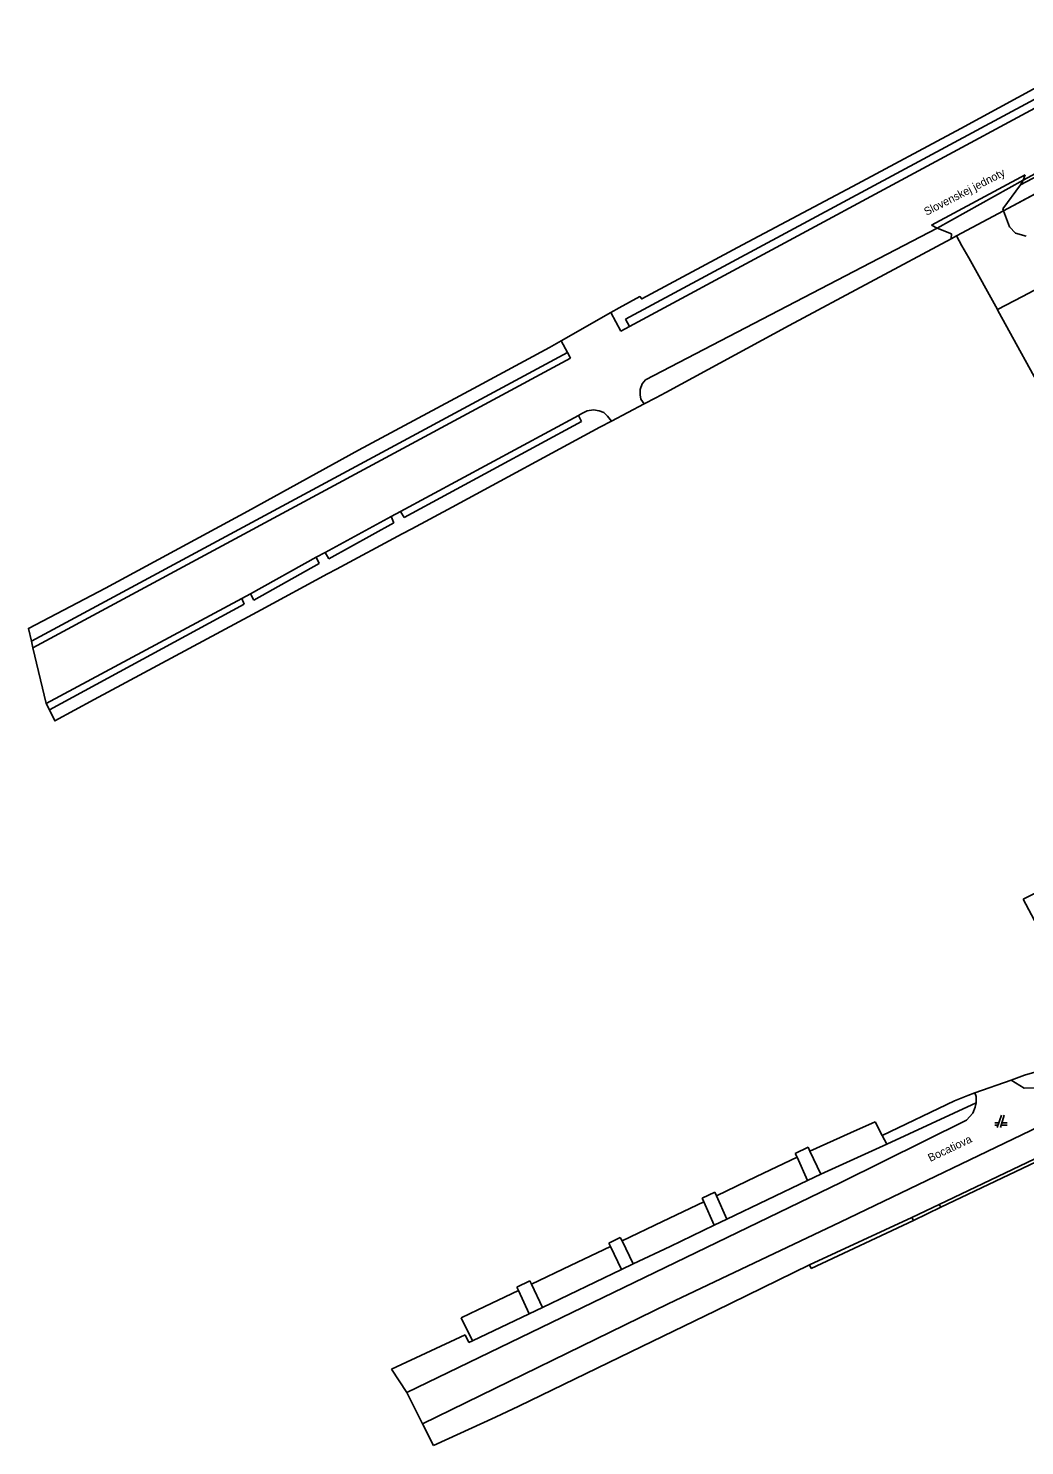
# Model space of a CAD drawing. Extents: x -263587 to -261993, y -1238795 to -1236748.
# Drawn here: x -263256.9 to -263095.1, y -1238509.6 to -1238279.4 of the extents above; entities that cross this region are included whole.
import ezdxf

# ---------------------------------------------------------------- set-up
doc = ezdxf.new("R2010")
doc.units = 0
doc.layers.add('Vrstva 1', color=7, linetype='Continuous')
doc.layers.add('Vrstva 3', color=7, linetype='Continuous')

msp = doc.modelspace()

# ---------------------------------------------------------------- linework, layer by layer
at = {"layer": 'Vrstva 1'}
for p, q in [((-263072.06, -1238279.41), (-263159.9, -1238326.66)), ((-263159.27, -1238327.85), (-263072.81, -1238281.23)), ((-263105.46, -1238295.68), (-263093.14, -1238288.96)), ((-263068.54, -1238290.28), (-263095.77, -1238304.83)), ((-263095.34, -1238304.07), (-263068.84, -1238289.58)), ((-263123.03, -1238305.11), (-263105.46, -1238295.68)), ((-263098.56, -1238309.04), (-263077.96, -1238298.03)), ((-263077.96, -1238298.03), (-263098.56, -1238309.04)), ((-263095.04, -1238303.19), (-263110.25, -1238311.4)), ((-263109.32, -1238311.89), (-263095.34, -1238304.07)), ((-263095.77, -1238304.83), (-263095.34, -1238304.07)), ((-263095.34, -1238304.07), (-263095.04, -1238303.19)), ((-263140.94, -1238314.58), (-263123.03, -1238305.11)), ((-263098.66, -1238308.7), (-263095.77, -1238304.83)), ((-263106.18, -1238313.11), (-263098.56, -1238309.04)), ((-263098.56, -1238309.04), (-263106.18, -1238313.11)), ((-263098.56, -1238309.04), (-263098.66, -1238308.7)), ((-263098.56, -1238309.04), (-263097.55, -1238311.62)), ((-263110.25, -1238311.4), (-263109.32, -1238311.89)), ((-263097.55, -1238311.62), (-263096.56, -1238312.67)), ((-263156.66, -1238336.51), (-263109.32, -1238311.89)), ((-263107.05, -1238313.58), (-263133.32, -1238327.67)), ((-263106.97, -1238312.77), (-263109.32, -1238311.89)), ((-263107.05, -1238313.58), (-263106.97, -1238312.77)), ((-263106.18, -1238313.11), (-263107.05, -1238313.58)), ((-263105.29, -1238314.71), (-263106.18, -1238313.11)), ((-263096.56, -1238312.67), (-263094.86, -1238313.18)), ((-263157.28, -1238323.36), (-263140.94, -1238314.58)), ((-263104.19, -1238316.68), (-263105.29, -1238314.71)), ((-263099.52, -1238325.08), (-263104.19, -1238316.68)), ((-263089.7, -1238319.88), (-263095.43, -1238322.94)), ((-263160.92, -1238324.8), (-263157.58, -1238322.97)), ((-263157.58, -1238322.97), (-263157.28, -1238323.36)), ((-263095.43, -1238322.94), (-263099.52, -1238325.08)), ((-263162.3, -1238325.58), (-263160.92, -1238324.8)), ((-263099.43, -1238325.24), (-263099.52, -1238325.08)), ((-263091.19, -1238340.31), (-263099.43, -1238325.24)), ((-263170.35, -1238330.14), (-263162.3, -1238325.58)), ((-263162.3, -1238325.58), (-263160.69, -1238328.61)), ((-263159.9, -1238326.66), (-263159.27, -1238327.85)), ((-263133.32, -1238327.67), (-263153.35, -1238338.53)), ((-263160.69, -1238328.61), (-263159.27, -1238327.85)), ((-263256.39, -1238378.94), (-263169.36, -1238332.03)), ((-263184.62, -1238337.89), (-263172.27, -1238331.24)), ((-263172.27, -1238331.24), (-263170.35, -1238330.14)), ((-263169.36, -1238332.03), (-263170.35, -1238330.14)), ((-263168.86, -1238332.98), (-263169.36, -1238332.03)), ((-263256.14, -1238380.02), (-263168.86, -1238332.98)), ((-263157.23, -1238337.13), (-263156.66, -1238336.51)), ((-263203.26, -1238347.93), (-263184.62, -1238337.89)), ((-263157.54, -1238338.06), (-263157.23, -1238337.13)), ((-263157.54, -1238338.95), (-263157.54, -1238338.06)), ((-263157.41, -1238339.61), (-263157.54, -1238338.95)), ((-263153.35, -1238338.53), (-263154.99, -1238339.4)), ((-263166.15, -1238341.52), (-263166.99, -1238341.97)), ((-263165.09, -1238341.39), (-263166.15, -1238341.52)), ((-263164.2, -1238341.52), (-263165.09, -1238341.39)), ((-263163.44, -1238341.79), (-263164.2, -1238341.52)), ((-263156.91, -1238340.42), (-263162.21, -1238343.23)), ((-263156.91, -1238340.42), (-263157.41, -1238339.61)), ((-263154.99, -1238339.4), (-263156.91, -1238340.42)), ((-263196.43, -1238357.87), (-263167.57, -1238342.28)), ((-263167.08, -1238343.25), (-263195.87, -1238358.87)), ((-263166.99, -1238341.97), (-263167.57, -1238342.28)), ((-263167.57, -1238342.28), (-263167.08, -1238343.25)), ((-263162.21, -1238343.23), (-263164.06, -1238344.21)), ((-263162.82, -1238342.41), (-263163.44, -1238341.79)), ((-263162.21, -1238343.23), (-263162.82, -1238342.41)), ((-263164.06, -1238344.21), (-263188.09, -1238357.15)), ((-263221.27, -1238357.81), (-263203.26, -1238347.93)), ((-263188.09, -1238357.15), (-263194.64, -1238360.68)), ((-263244.35, -1238370.35), (-263221.27, -1238357.81)), ((-263208.68, -1238364.55), (-263197.96, -1238358.69)), ((-263197.56, -1238359.71), (-263208.07, -1238365.57)), ((-263197.96, -1238358.69), (-263196.43, -1238357.87)), ((-263197.96, -1238358.69), (-263197.56, -1238359.71)), ((-263195.87, -1238358.87), (-263196.43, -1238357.87)), ((-263196.19, -1238361.51), (-263206.85, -1238367.25)), ((-263194.64, -1238360.68), (-263196.19, -1238361.51)), ((-263210.16, -1238365.3), (-263208.68, -1238364.55)), ((-263208.07, -1238365.57), (-263208.68, -1238364.55)), ((-263220.81, -1238371.24), (-263210.16, -1238365.3)), ((-263209.67, -1238366.32), (-263220.27, -1238372.27)), ((-263210.16, -1238365.3), (-263209.67, -1238366.32)), ((-263208.3, -1238368.03), (-263219.08, -1238373.84)), ((-263206.85, -1238367.25), (-263208.3, -1238368.03)), ((-263256.89, -1238376.86), (-263244.35, -1238370.35)), ((-263222.22, -1238372), (-263220.81, -1238371.24)), ((-263220.27, -1238372.27), (-263220.81, -1238371.24)), ((-263253.98, -1238389.06), (-263222.22, -1238372)), ((-263253.46, -1238390.11), (-263221.83, -1238372.93)), ((-263221.83, -1238372.93), (-263222.22, -1238372)), ((-263219.08, -1238373.84), (-263220.5, -1238374.6)), ((-263220.5, -1238374.6), (-263246.2, -1238388.44)), ((-263256.39, -1238378.94), (-263256.89, -1238376.86)), ((-263256.14, -1238380.02), (-263256.39, -1238378.94)), ((-263253.98, -1238389.06), (-263256.14, -1238380.02)), ((-263253.46, -1238390.11), (-263253.98, -1238389.06)), ((-263246.2, -1238388.44), (-263252.58, -1238391.88)), ((-263252.58, -1238391.88), (-263253.46, -1238390.11)), ((-263095.34, -1238420.82), (-263083.68, -1238415.06)), ((-263090.32, -1238430.33), (-263095.34, -1238420.82)), ((-263055.73, -1238445.65), (-263108.72, -1238470.85)), ((-263097.31, -1238450.23), (-263095.11, -1238449.43)), ((-263095.11, -1238449.43), (-263093.44, -1238448.92)), ((-263079.32, -1238451.28), (-263125.04, -1238473.29)), ((-263103.21, -1238452.32), (-263097.31, -1238450.23)), ((-263095.19, -1238451.53), (-263097.31, -1238450.23)), ((-263093.27, -1238451.5), (-263095.19, -1238451.53)), ((-263118.23, -1238459.23), (-263106.51, -1238453.58)), ((-263117.5, -1238460.62), (-263102.98, -1238453.94)), ((-263106.51, -1238453.58), (-263104.33, -1238452.72)), ((-263104.33, -1238452.72), (-263103.21, -1238452.32)), ((-263103.21, -1238452.32), (-263102.97, -1238452.88)), ((-263102.98, -1238453.94), (-263103.11, -1238454.65)), ((-263102.97, -1238452.88), (-263102.98, -1238453.94)), ((-263104.52, -1238456.71), (-263124.96, -1238466.85)), ((-263103.53, -1238455.59), (-263104.52, -1238456.71)), ((-263103.11, -1238454.65), (-263103.53, -1238455.59)), ((-263098.84, -1238455.95), (-263099.54, -1238457.95)), ((-263099.04, -1238457.95), (-263098.44, -1238455.95)), ((-263129.96, -1238461.76), (-263123.38, -1238458.79)), ((-263123.38, -1238458.79), (-263119.4, -1238457.02)), ((-263119.4, -1238457.02), (-263118.23, -1238459.23)), ((-263108.96, -1238470.41), (-263083.48, -1238458.24)), ((-263099.26, -1238457.15), (-263099.94, -1238457.15)), ((-263099.94, -1238457.55), (-263099.4, -1238457.55)), ((-263098.92, -1238457.55), (-263097.94, -1238457.55)), ((-263097.94, -1238457.15), (-263098.8, -1238457.15)), ((-263132.37, -1238462.13), (-263130.27, -1238461.12)), ((-263130.27, -1238461.12), (-263129.96, -1238461.76)), ((-263128.21, -1238465.49), (-263117.5, -1238460.62)), ((-263117.5, -1238460.62), (-263118.23, -1238459.23)), ((-263138.62, -1238465.89), (-263132.06, -1238462.76)), ((-263132.06, -1238462.76), (-263132.37, -1238462.13)), ((-263132.06, -1238462.76), (-263130.36, -1238466.52)), ((-263129.96, -1238461.76), (-263128.21, -1238465.49)), ((-263145.15, -1238469.02), (-263138.62, -1238465.89)), ((-263128.21, -1238465.49), (-263130.36, -1238466.52)), ((-263124.96, -1238466.85), (-263195.42, -1238500.99)), ((-263130.36, -1238466.52), (-263143.47, -1238472.81)), ((-263153.92, -1238473.2), (-263147.19, -1238469.99)), ((-263147.47, -1238469.39), (-263145.42, -1238468.41)), ((-263147.19, -1238469.99), (-263147.47, -1238469.39)), ((-263147.19, -1238469.99), (-263145.51, -1238473.79)), ((-263145.42, -1238468.41), (-263145.15, -1238469.02)), ((-263145.15, -1238469.02), (-263143.47, -1238472.81)), ((-263113.41, -1238472.53), (-263108.96, -1238470.41)), ((-263108.96, -1238470.41), (-263108.72, -1238470.85)), ((-263143.47, -1238472.81), (-263145.51, -1238473.79)), ((-263130.03, -1238480.25), (-263113.41, -1238472.53)), ((-263113.41, -1238472.53), (-263113.15, -1238473.05)), ((-263108.72, -1238470.85), (-263113.15, -1238473.05)), ((-263160.47, -1238476.33), (-263153.92, -1238473.2)), ((-263125.04, -1238473.29), (-263152.99, -1238486.56)), ((-263145.51, -1238473.79), (-263152.67, -1238477.23)), ((-263113.15, -1238473.05), (-263129.75, -1238480.83)), ((-263168.87, -1238480.34), (-263162.37, -1238477.23)), ((-263162.65, -1238476.69), (-263160.76, -1238475.78)), ((-263162.37, -1238477.23), (-263162.65, -1238476.69)), ((-263162.37, -1238477.23), (-263160.58, -1238481.01)), ((-263160.76, -1238475.78), (-263160.47, -1238476.33)), ((-263160.47, -1238476.33), (-263158.66, -1238480.09)), ((-263152.67, -1238477.23), (-263158.66, -1238480.09)), ((-263175.17, -1238483.36), (-263168.87, -1238480.34)), ((-263160.58, -1238481.01), (-263173.39, -1238487.14)), ((-263158.66, -1238480.09), (-263160.58, -1238481.01)), ((-263130.03, -1238480.25), (-263145.3, -1238487.68)), ((-263129.75, -1238480.83), (-263130.03, -1238480.25)), ((-263177.59, -1238483.87), (-263175.44, -1238482.84)), ((-263177.32, -1238484.38), (-263177.59, -1238483.87)), ((-263175.44, -1238482.84), (-263175.17, -1238483.36)), ((-263175.17, -1238483.36), (-263173.39, -1238487.14)), ((-263152.99, -1238486.56), (-263192.88, -1238506.03)), ((-263183.91, -1238487.53), (-263177.32, -1238484.38)), ((-263177.32, -1238484.38), (-263175.57, -1238488.18)), ((-263186.63, -1238488.84), (-263183.91, -1238487.53)), ((-263184.78, -1238492.59), (-263186.63, -1238488.84)), ((-263175.57, -1238488.18), (-263184.78, -1238492.59)), ((-263173.39, -1238487.14), (-263175.57, -1238488.18)), ((-263145.3, -1238487.68), (-263157.27, -1238493.5)), ((-263197.94, -1238497.18), (-263185.97, -1238491.59)), ((-263185.97, -1238491.59), (-263185.34, -1238492.85)), ((-263185.34, -1238492.85), (-263184.78, -1238492.59)), ((-263157.27, -1238493.5), (-263177.24, -1238503.19)), ((-263195.42, -1238500.99), (-263197.94, -1238497.18)), ((-263192.88, -1238506.03), (-263195.42, -1238500.99)), ((-263181.03, -1238504.95), (-263191.08, -1238509.6)), ((-263177.24, -1238503.19), (-263181.03, -1238504.95)), ((-263191.08, -1238509.6), (-263192.88, -1238506.03))]:
    msp.add_line(p, q, dxfattribs=at)
at = {"layer": 'Vrstva 3'}
msp.add_line((-263252.58, -1238391.88), (-263246.2, -1238388.44), dxfattribs=at)
msp.add_lwpolyline([(-263077.96, -1238298.03), (-263098.56, -1238309.04), (-263106.18, -1238313.11), (-263107.05, -1238313.58), (-263133.32, -1238327.67), (-263153.35, -1238338.53), (-263154.99, -1238339.4), (-263156.91, -1238340.42), (-263162.21, -1238343.23), (-263164.06, -1238344.21), (-263188.09, -1238357.15), (-263194.64, -1238360.68), (-263196.19, -1238361.51), (-263206.85, -1238367.25), (-263208.3, -1238368.03), (-263219.08, -1238373.84), (-263220.5, -1238374.6), (-263246.2, -1238388.44), (-263252.58, -1238391.88), (-263253.46, -1238390.11), (-263253.98, -1238389.06), (-263256.14, -1238380.02), (-263256.39, -1238378.94), (-263256.89, -1238376.86), (-263244.35, -1238370.35), (-263221.27, -1238357.81), (-263203.26, -1238347.93), (-263184.62, -1238337.89), (-263172.27, -1238331.24), (-263170.35, -1238330.14), (-263162.3, -1238325.58), (-263160.92, -1238324.8), (-263157.58, -1238322.97), (-263157.28, -1238323.36), (-263140.94, -1238314.58), (-263123.03, -1238305.11), (-263105.46, -1238295.68), (-263093.14, -1238288.96)], dxfattribs=at)

# ---------------------------------------------------------------- texts
at = {"layer": 'Vrstva 1'}
for s, rotation, p in [('Slovenskej jednoty', 27.1582, (-263111.038, -1238309.867)), ('Bocatiova', 25.43933, (-263110.423, -1238463.533))]:
    msp.add_text(s, height=1.3, rotation=rotation, dxfattribs=at).set_placement(p)

doc.saveas('drawing.dxf')
